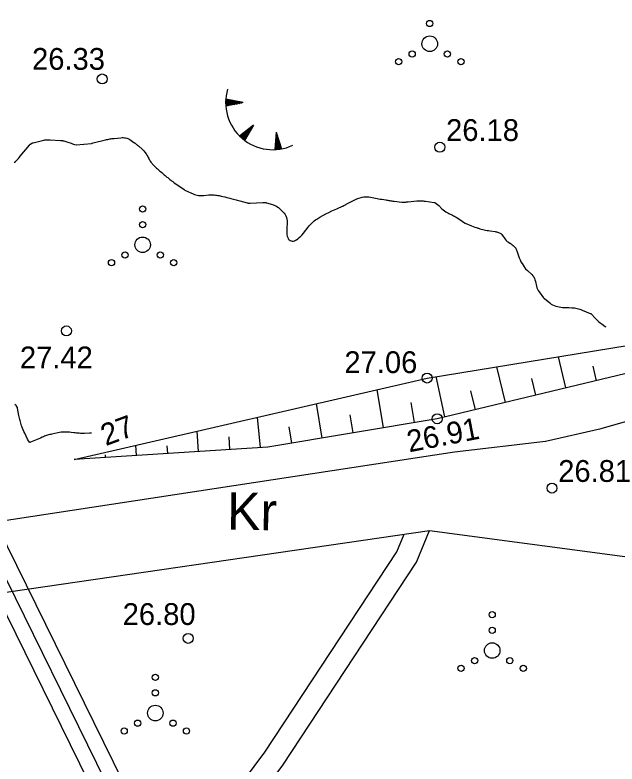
# Model space of a CAD drawing. Extents: x 509422 to 615075, y 6525431 to 6565970.
# Drawn here: x 512850.49 to 512889.18, y 6565823.64 to 6565871.73 of the extents above; entities that cross this region are included whole.
import ezdxf

# ---------------------------------------------------------------- set-up
doc = ezdxf.new("R2010")
doc.units = 0
for name, color, linetype in [('HALJASTUS', 7, 'Continuous'), ('HORISONTAAL', 7, 'Continuous'), ('KORGUS', 7, 'Continuous'), ('PIIR', 7, 'Continuous'), ('PIIR_TM', 7, 'Continuous'), ('RELJEEF', 7, 'Continuous'), ('TEE', 7, 'Continuous')]:
    doc.layers.add(name, color=color, linetype=linetype)

msp = doc.modelspace()

# ---------------------------------------------------------------- linework, layer by layer
at = {"layer": 'HALJASTUS'}
for centre, radius in [((512877.144, 6565871.181), 0.2), ((512877.144, 6565869.881), 0.5), ((512876.014, 6565869.231), 0.2), ((512878.274, 6565869.231), 0.2), ((512875.144, 6565868.731), 0.2), ((512879.144, 6565868.731), 0.2), ((512858.694, 6565859.273), 0.2), ((512858.694, 6565858.273), 0.2), ((512858.694, 6565856.973), 0.5), ((512857.564, 6565856.323), 0.2), ((512859.824, 6565856.323), 0.2), ((512856.694, 6565855.823), 0.2), ((512860.694, 6565855.823), 0.2), ((512881.156, 6565833.225), 0.2), ((512881.156, 6565832.225), 0.2), ((512881.156, 6565830.925), 0.5), ((512880.026, 6565830.275), 0.2), ((512882.286, 6565830.275), 0.2), ((512879.156, 6565829.775), 0.2), ((512883.156, 6565829.775), 0.2), ((512859.51, 6565829.21), 0.2), ((512859.51, 6565828.21), 0.2), ((512859.51, 6565826.91), 0.5), ((512858.38, 6565826.26), 0.2), ((512860.64, 6565826.26), 0.2), ((512857.51, 6565825.76), 0.2), ((512861.51, 6565825.76), 0.2)]:
    msp.add_circle(centre, radius, dxfattribs=at)
at = {"layer": 'HORISONTAAL'}
for points in [[(512850.445, 6565862.26), (512850.515, 6565862.322), (512850.582, 6565862.387), (512850.647, 6565862.454), (512850.711, 6565862.523), (512850.772, 6565862.593), (512850.833, 6565862.665), (512851.419, 6565863.381), (512851.435, 6565863.398), (512851.453, 6565863.415), (512851.471, 6565863.43), (512851.491, 6565863.444), (512851.574, 6565863.495), (512851.595, 6565863.506), (512851.616, 6565863.516), (512851.639, 6565863.525), (512851.662, 6565863.531), (512852.35, 6565863.696), (512852.4, 6565863.706), (512852.451, 6565863.715), (512852.502, 6565863.72), (512852.553, 6565863.723), (512852.604, 6565863.723), (512852.656, 6565863.723), (512852.707, 6565863.722), (512852.758, 6565863.72), (512853.415, 6565863.681), (512853.433, 6565863.679), (512853.45, 6565863.678), (512853.467, 6565863.676), (512853.484, 6565863.673), (512853.553, 6565863.662), (512853.57, 6565863.659), (512853.587, 6565863.656), (512853.603, 6565863.652), (512853.62, 6565863.647), (512853.883, 6565863.567), (512853.959, 6565863.543), (512854.035, 6565863.517), (512854.111, 6565863.49), (512854.186, 6565863.463), (512854.308, 6565863.415), (512854.421, 6565863.393), (512855.413, 6565863.483), (512855.45, 6565863.49), (512855.526, 6565863.513), (512856.315, 6565863.712), (512856.382, 6565863.728), (512856.451, 6565863.744), (512856.519, 6565863.757), (512856.588, 6565863.77), (512856.656, 6565863.782), (512856.725, 6565863.792), (512856.795, 6565863.801), (512856.864, 6565863.808), (512857.298, 6565863.848), (512857.374, 6565863.853), (512857.45, 6565863.854), (512857.526, 6565863.85), (512857.602, 6565863.843), (512857.676, 6565863.828), (512857.747, 6565863.806), (512857.814, 6565863.774), (512857.878, 6565863.735), (512858.139, 6565863.548), (512858.158, 6565863.534), (512858.177, 6565863.519), (512858.196, 6565863.504), (512858.215, 6565863.489), (512858.297, 6565863.421), (512858.342, 6565863.386), (512858.358, 6565863.375), (512858.419, 6565863.33), (512858.434, 6565863.319), (512858.686, 6565863.087), (512858.767, 6565863.003), (512858.843, 6565862.916), (512858.911, 6565862.822), (512858.973, 6565862.723), (512859.023, 6565862.636), (512859.056, 6565862.578), (512859.089, 6565862.519), (512859.12, 6565862.461), (512859.152, 6565862.402), (512859.185, 6565862.345), (512859.221, 6565862.289), (512859.26, 6565862.235), (512859.302, 6565862.184), (512859.335, 6565862.145), (512859.394, 6565862.08), (512859.455, 6565862.018), (512859.518, 6565861.958), (512859.584, 6565861.9), (512859.651, 6565861.844), (512859.717, 6565861.787), (512859.784, 6565861.731), (512859.851, 6565861.674), (512859.918, 6565861.616), (512859.975, 6565861.568), (512860.031, 6565861.52), (512860.087, 6565861.471), (512860.143, 6565861.423), (512860.161, 6565861.408), (512860.208, 6565861.367), (512860.256, 6565861.326), (512860.304, 6565861.286), (512860.353, 6565861.246), (512860.402, 6565861.207), (512860.451, 6565861.168), (512860.501, 6565861.129), (512860.551, 6565861.092), (512860.636, 6565861.029), (512860.729, 6565860.961), (512860.823, 6565860.893), (512860.917, 6565860.826), (512861.011, 6565860.759), (512861.353, 6565860.52), (512861.409, 6565860.479), (512861.45, 6565860.452), (512861.938, 6565860.24), (512862.02, 6565860.209), (512862.103, 6565860.182), (512862.188, 6565860.164), (512862.275, 6565860.15), (512862.362, 6565860.143), (512862.45, 6565860.139), (512862.538, 6565860.14), (512862.626, 6565860.145), (512862.949, 6565860.172), (512863.032, 6565860.177), (512863.116, 6565860.18), (512863.199, 6565860.18), (512863.283, 6565860.177), (512863.366, 6565860.171), (512863.449, 6565860.161), (512863.531, 6565860.148), (512863.613, 6565860.131), (512863.737, 6565860.101), (512863.856, 6565860.073), (512863.975, 6565860.045), (512864.094, 6565860.016), (512864.213, 6565859.987), (512864.287, 6565859.969), (512864.368, 6565859.949), (512864.45, 6565859.929), (512864.531, 6565859.908), (512864.613, 6565859.888), (512864.694, 6565859.867), (512864.776, 6565859.845), (512864.857, 6565859.824), (512864.938, 6565859.802), (512865.419, 6565859.67), (512865.435, 6565859.666), (512865.45, 6565859.663), (512865.466, 6565859.66), (512865.482, 6565859.658), (512865.545, 6565859.651), (512865.561, 6565859.65), (512865.577, 6565859.649), (512865.593, 6565859.649), (512865.609, 6565859.649), (512866.409, 6565859.694), (512866.43, 6565859.695), (512866.45, 6565859.695), (512866.47, 6565859.694), (512866.491, 6565859.693), (512866.572, 6565859.686), (512866.592, 6565859.683), (512866.612, 6565859.68), (512866.632, 6565859.676), (512866.651, 6565859.67), (512867.029, 6565859.554), (512867.084, 6565859.536), (512867.138, 6565859.516), (512867.191, 6565859.493), (512867.244, 6565859.469), (512867.32, 6565859.431), (512867.424, 6565859.366), (512867.713, 6565859.092), (512867.784, 6565859.012), (512867.846, 6565858.925), (512867.893, 6565858.83), (512867.931, 6565858.73), (512867.955, 6565858.624), (512867.973, 6565858.518), (512867.979, 6565858.41), (512867.977, 6565858.302), (512867.975, 6565858.274), (512867.968, 6565858.151), (512867.963, 6565858.028), (512867.962, 6565857.905), (512867.962, 6565857.782), (512867.963, 6565857.697), (512867.97, 6565857.611), (512867.987, 6565857.526), (512868.017, 6565857.446), (512868.055, 6565857.368), (512868.067, 6565857.346), (512868.113, 6565857.292), (512868.165, 6565857.249), (512868.228, 6565857.225), (512868.298, 6565857.212), (512868.371, 6565857.218), (512868.442, 6565857.233), (512868.509, 6565857.262), (512868.572, 6565857.3), (512868.658, 6565857.364), (512868.758, 6565857.446), (512868.854, 6565857.532), (512868.942, 6565857.625), (512869.026, 6565857.723), (512869.334, 6565858.112), (512869.393, 6565858.184), (512869.454, 6565858.255), (512869.518, 6565858.323), (512869.584, 6565858.389), (512869.652, 6565858.452), (512869.724, 6565858.512), (512869.799, 6565858.567), (512869.877, 6565858.618), (512870.084, 6565858.746), (512870.269, 6565858.855), (512870.457, 6565858.959), (512870.649, 6565859.055), (512870.844, 6565859.146), (512871.162, 6565859.285), (512871.21, 6565859.306), (512871.258, 6565859.327), (512871.306, 6565859.346), (512871.354, 6565859.366), (512871.401, 6565859.386), (512871.449, 6565859.407), (512871.496, 6565859.43), (512871.542, 6565859.454), (512871.558, 6565859.462), (512871.612, 6565859.491), (512871.666, 6565859.52), (512871.72, 6565859.549), (512871.774, 6565859.578), (512872.194, 6565859.804), (512872.324, 6565859.868), (512872.457, 6565859.925), (512872.593, 6565859.972), (512872.732, 6565860.013), (512872.8, 6565860.03), (512872.907, 6565860.05), (512873.014, 6565860.063), (512873.123, 6565860.063), (512873.232, 6565860.055), (512873.346, 6565860.039), (512873.449, 6565860.021), (512873.552, 6565860), (512873.654, 6565859.977), (512873.756, 6565859.954), (512873.859, 6565859.932), (512873.962, 6565859.913), (512874.066, 6565859.895), (512874.317, 6565859.855), (512874.384, 6565859.844), (512874.45, 6565859.833), (512874.516, 6565859.821), (512874.582, 6565859.809), (512874.648, 6565859.798), (512874.715, 6565859.787), (512874.781, 6565859.778), (512874.848, 6565859.771), (512875.349, 6565859.72), (512875.399, 6565859.716), (512875.45, 6565859.714), (512875.501, 6565859.714), (512875.551, 6565859.716), (512875.602, 6565859.72), (512875.653, 6565859.724), (512875.703, 6565859.728), (512875.754, 6565859.733), (512876.313, 6565859.789), (512876.382, 6565859.794), (512876.45, 6565859.798), (512876.519, 6565859.799), (512876.587, 6565859.798), (512876.656, 6565859.795), (512876.724, 6565859.791), (512876.792, 6565859.784), (512876.86, 6565859.775), (512877.418, 6565859.697), (512877.434, 6565859.694), (512877.449, 6565859.69), (512877.464, 6565859.685), (512877.538, 6565859.651), (512877.66, 6565859.549), (512877.676, 6565859.535), (512877.691, 6565859.52), (512877.706, 6565859.505), (512877.721, 6565859.49), (512877.922, 6565859.292), (512878, 6565859.221), (512878.082, 6565859.156), (512878.17, 6565859.098), (512878.261, 6565859.046), (512878.307, 6565859.022), (512878.379, 6565858.986), (512878.45, 6565858.95), (512878.522, 6565858.914), (512878.594, 6565858.879), (512878.666, 6565858.842), (512878.736, 6565858.805), (512878.806, 6565858.764), (512878.874, 6565858.722), (512879.152, 6565858.545), (512879.171, 6565858.532), (512879.191, 6565858.52), (512879.21, 6565858.506), (512879.229, 6565858.493), (512879.317, 6565858.431), (512879.423, 6565858.363), (512879.834, 6565858.188), (512879.935, 6565858.148), (512880.036, 6565858.11), (512880.139, 6565858.075), (512880.242, 6565858.042), (512880.266, 6565858.035), (512880.358, 6565858.009), (512880.451, 6565857.983), (512880.544, 6565857.96), (512880.638, 6565857.938), (512880.731, 6565857.917), (512880.826, 6565857.899), (512880.92, 6565857.883), (512881.015, 6565857.868), (512881.336, 6565857.822), (512881.393, 6565857.813), (512881.449, 6565857.801), (512881.505, 6565857.788), (512881.56, 6565857.773), (512881.612, 6565857.752), (512881.661, 6565857.726), (512881.705, 6565857.692), (512881.745, 6565857.653), (512881.765, 6565857.63), (512881.812, 6565857.574), (512881.858, 6565857.518), (512881.902, 6565857.46), (512881.945, 6565857.402), (512881.994, 6565857.335), (512882.055, 6565857.261), (512882.122, 6565857.194), (512882.198, 6565857.137), (512882.279, 6565857.085), (512882.303, 6565857.072), (512882.374, 6565857.03), (512882.443, 6565856.983), (512882.507, 6565856.931), (512882.569, 6565856.875), (512882.599, 6565856.845), (512882.639, 6565856.799), (512882.675, 6565856.749), (512882.703, 6565856.695), (512882.727, 6565856.639), (512882.746, 6565856.579), (512882.765, 6565856.52), (512882.784, 6565856.46), (512882.802, 6565856.4), (512882.845, 6565856.257), (512882.89, 6565856.128), (512882.942, 6565856.002), (512883.005, 6565855.882), (512883.074, 6565855.764), (512883.212, 6565855.552), (512883.223, 6565855.536), (512883.234, 6565855.521), (512883.245, 6565855.505), (512883.257, 6565855.49), (512883.306, 6565855.429), (512883.42, 6565855.331), (512883.704, 6565855.068), (512883.771, 6565854.992), (512883.829, 6565854.91), (512883.872, 6565854.819), (512883.904, 6565854.723), (512883.928, 6565854.621), (512883.952, 6565854.52), (512883.975, 6565854.418), (512883.998, 6565854.317), (512884.027, 6565854.218), (512884.063, 6565854.122), (512884.112, 6565854.033), (512884.169, 6565853.947), (512884.45, 6565853.575), (512884.48, 6565853.55), (512884.522, 6565853.52), (512884.857, 6565853.238), (512884.944, 6565853.173), (512885.036, 6565853.116), (512885.135, 6565853.071), (512885.238, 6565853.034), (512885.348, 6565853.006), (512885.452, 6565852.984), (512885.557, 6565852.969), (512885.663, 6565852.959), (512885.77, 6565852.953), (512885.876, 6565852.948), (512885.983, 6565852.944), (512886.089, 6565852.94), (512886.28, 6565852.934), (512886.365, 6565852.929), (512886.449, 6565852.921), (512886.532, 6565852.907), (512886.615, 6565852.89), (512886.697, 6565852.868), (512886.778, 6565852.844), (512886.858, 6565852.816), (512886.938, 6565852.786), (512887.45, 6565852.574), (512887.489, 6565852.559), (512887.534, 6565852.52), (512887.777, 6565852.261), (512887.88, 6565852.157), (512887.986, 6565852.058), (512888.098, 6565851.964), (512888.214, 6565851.875), (512888.423, 6565851.722), (512888.447, 6565851.706)], [(512855.4, 6565844.873), (512855.366, 6565844.873), (512855.282, 6565844.872), (512854.957, 6565844.862), (512854.872, 6565844.861), (512854.788, 6565844.863), (512854.703, 6565844.867), (512854.619, 6565844.874), (512854.534, 6565844.882), (512854.45, 6565844.891), (512854.366, 6565844.9), (512854.282, 6565844.909), (512854.1, 6565844.93), (512853.992, 6565844.94), (512853.884, 6565844.949), (512853.776, 6565844.953), (512853.667, 6565844.955), (512853.559, 6565844.952), (512853.451, 6565844.944), (512853.344, 6565844.928), (512853.238, 6565844.908), (512852.859, 6565844.822), (512852.79, 6565844.805), (512852.721, 6565844.788), (512852.653, 6565844.769), (512852.585, 6565844.749), (512852.518, 6565844.727), (512852.451, 6565844.704), (512852.386, 6565844.678), (512852.32, 6565844.651), (512852.236, 6565844.614), (512852.129, 6565844.567), (512852.022, 6565844.521), (512851.915, 6565844.475), (512851.808, 6565844.429), (512851.489, 6565844.295), (512851.471, 6565844.291), (512851.453, 6565844.291), (512851.436, 6565844.298), (512851.421, 6565844.31), (512851.356, 6565844.38), (512851.29, 6565844.491), (512851.114, 6565844.882), (512851.069, 6565844.987), (512851.024, 6565845.093), (512850.982, 6565845.199), (512850.94, 6565845.306), (512850.919, 6565845.362), (512850.891, 6565845.441), (512850.864, 6565845.521), (512850.84, 6565845.602), (512850.819, 6565845.684), (512850.799, 6565845.766), (512850.78, 6565845.848), (512850.763, 6565845.931), (512850.747, 6565846.014), (512850.661, 6565846.483), (512850.657, 6565846.501), (512850.651, 6565846.519), (512850.644, 6565846.536), (512850.636, 6565846.553), (512850.599, 6565846.618), (512850.589, 6565846.633), (512850.483, 6565846.724)]]:
    msp.add_lwpolyline(points, dxfattribs=at)
at = {"layer": 'KORGUS'}
for centre in [(512856.095, 6565867.623), (512877.792, 6565863.24), (512853.8, 6565851.449), (512876.972, 6565848.421), (512877.625, 6565845.803), (512884.997, 6565841.352), (512861.624, 6565831.707)]:
    msp.add_circle(centre, 0.32, dxfattribs=at)
at = {"layer": 'PIIR'}
msp.add_lwpolyline([(513442.384, 6565886.056), (512829.322, 6565875.033), (512905.604, 6565720.31), (513290.987, 6565614.399), (513289.987, 6565493.425), (513354.686, 6565477.937), (513483.571, 6565506.952), (513523.89, 6565738.256), (513543.837, 6565852.517)], close=True, dxfattribs=at)
at = {"layer": 'PIIR_TM'}
for points in [[(512906.302, 6565721.155), (512830.916, 6565874.062), (513442.232, 6565885.053), (513542.704, 6565851.838), (513522.905, 6565738.428), (513482.701, 6565507.781), (513354.693, 6565478.963), (513290.993, 6565494.213), (513291.994, 6565615.159)], [(512832.51, 6565873.09), (513442.08, 6565884.05), (513541.57, 6565851.16), (513521.92, 6565738.6), (513481.83, 6565508.61), (513354.7, 6565479.99), (513337.28, 6565484.16), (513292, 6565495), (513293, 6565615.92), (512907, 6565722), (512869.36, 6565798.35)]]:
    msp.add_lwpolyline(points, close=True, dxfattribs=at)
at = {"layer": 'RELJEEF'}
for p, q in [((512864.026, 6565866.186), (512864.16, 6565866.293)), ((512864.026, 6565866.121), (512864.224, 6565866.281)), ((512864.026, 6565866.058), (512864.289, 6565866.268)), ((512864.028, 6565865.995), (512864.353, 6565866.256)), ((512864.029, 6565866.252), (512864.095, 6565866.305)), ((512864.031, 6565865.933), (512864.418, 6565866.243)), ((512865.146, 6565866.103), (512864.033, 6565866.318)), ((512864.054, 6565865.888), (512864.482, 6565866.231)), ((512864.16, 6565865.909), (512864.547, 6565866.218)), ((512864.266, 6565865.93), (512864.611, 6565866.206)), ((512864.372, 6565865.951), (512864.676, 6565866.193)), ((512864.478, 6565865.972), (512864.74, 6565866.181)), ((512864.584, 6565865.992), (512864.805, 6565866.169)), ((512864.69, 6565866.013), (512864.869, 6565866.156)), ((512864.796, 6565866.034), (512864.933, 6565866.144)), ((512864.902, 6565866.055), (512864.998, 6565866.131)), ((512865.008, 6565866.076), (512865.062, 6565866.119)), ((512865.146, 6565866.103), (512864.034, 6565865.884)), ((512865.81, 6565864.662), (512864.921, 6565863.958)), ((512865.211, 6565863.706), (512865.228, 6565864.202)), ((512865.81, 6565864.662), (512865.25, 6565863.677)), ((512865.261, 6565863.695), (512865.28, 6565864.242)), ((512865.314, 6565863.789), (512865.331, 6565864.283)), ((512865.367, 6565863.883), (512865.383, 6565864.324)), ((512865.421, 6565863.977), (512865.434, 6565864.365)), ((512865.474, 6565864.071), (512865.486, 6565864.406)), ((512865.527, 6565864.165), (512865.537, 6565864.446)), ((512865.581, 6565864.259), (512865.589, 6565864.487)), ((512865.634, 6565864.352), (512865.64, 6565864.528)), ((512865.687, 6565864.446), (512865.692, 6565864.569)), ((512865.741, 6565864.54), (512865.743, 6565864.609)), ((512867.274, 6565864.214), (512867.19, 6565863.084)), ((512867.274, 6565864.214), (512867.62, 6565863.135)), ((512864.968, 6565863.913), (512864.971, 6565863.998)), ((512865.017, 6565863.868), (512865.023, 6565864.039)), ((512865.065, 6565863.825), (512865.074, 6565864.079)), ((512865.114, 6565863.784), (512865.125, 6565864.12)), ((512865.162, 6565863.744), (512865.177, 6565864.161)), ((512867.515, 6565863.463), (512867.238, 6565863.736)), ((512867.482, 6565863.566), (512867.243, 6565863.802)), ((512867.449, 6565863.669), (512867.248, 6565863.867)), ((512867.416, 6565863.772), (512867.253, 6565863.933)), ((512867.383, 6565863.875), (512867.258, 6565863.998)), ((512867.35, 6565863.978), (512867.263, 6565864.064)), ((512867.317, 6565864.081), (512867.268, 6565864.129)), ((512867.385, 6565863.099), (512867.204, 6565863.278)), ((512867.448, 6565863.107), (512867.209, 6565863.344)), ((512867.511, 6565863.116), (512867.214, 6565863.409)), ((512867.572, 6565863.126), (512867.219, 6565863.475)), ((512867.613, 6565863.155), (512867.224, 6565863.54)), ((512867.58, 6565863.258), (512867.229, 6565863.606)), ((512867.548, 6565863.361), (512867.234, 6565863.671)), ((512867.255, 6565863.087), (512867.194, 6565863.147)), ((512867.321, 6565863.093), (512867.199, 6565863.213)), ((512885.89, 6565847.784), (512885.41, 6565849.788)), ((512882.001, 6565846.852), (512881.451, 6565849.146)), ((512887.613, 6565849.179), (512887.835, 6565848.25)), ((512878.111, 6565845.92), (512877.56, 6565848.516)), ((512883.688, 6565848.392), (512883.946, 6565847.318)), ((512874.172, 6565845.228), (512873.763, 6565847.681)), ((512879.763, 6565847.606), (512880.056, 6565846.386)), ((512870.227, 6565844.57), (512869.858, 6565846.78)), ((512875.919, 6565846.841), (512876.145, 6565845.557)), ((512872.005, 6565846.065), (512872.199, 6565844.899)), ((512866.276, 6565843.959), (512866.075, 6565845.908)), ((512862.284, 6565843.704), (512862.2, 6565845.014)), ((512868.092, 6565845.288), (512868.254, 6565844.241)), ((512864.227, 6565844.651), (512864.28, 6565843.831)), ((512858.292, 6565843.448), (512858.25, 6565844.104)), ((512860.256, 6565844.067), (512860.288, 6565843.576)), ((512854.3, 6565843.193), (512854.3, 6565843.193)), ((512856.286, 6565843.484), (512856.296, 6565843.32))]:
    msp.add_line(p, q, dxfattribs=at)
for points in [[(512923.567, 6565914.734), (512928.637, 6565905.533), (512934.701, 6565891.982), (512937.207, 6565884.086), (512938.24, 6565874.473), (512935.841, 6565868.498), (512928.21, 6565861.142), (512918.934, 6565858.047), (512893.962, 6565849.718), (512877.625, 6565845.803), (512866.749, 6565843.99), (512854.3, 6565843.193)], [(512854.3, 6565843.193), (512876.972, 6565848.421), (512893.113, 6565851.035), (512908.633, 6565856.182), (512926.837, 6565863.444), (512930.463, 6565868.246), (512932.628, 6565873.859), (512933.875, 6565879.183), (512934.053, 6565890.26), (512931.464, 6565896.632), (512927.717, 6565903.156), (512922.293, 6565914.711)]]:
    msp.add_lwpolyline(points, dxfattribs=at)
msp.add_arc((512867.053, 6565866.108), 3.027, 163.4234, 295.1745, dxfattribs=at)
at = {"layer": 'TEE'}
for points in [[(512828.312, 6565835.989), (512878.741, 6565843.672), (512884.582, 6565844.371), (512888.164, 6565845.184), (512904.83, 6565849.958), (512912.359, 6565852.844), (512919.137, 6565854.967), (512924.524, 6565857.143), (512930.438, 6565860.286), (512936.783, 6565865.769)], [(512829.77, 6565831.744), (512877.128, 6565838.641), (512891.293, 6565836.749), (512894.766, 6565840.652), (512896.939, 6565843.121), (512906.226, 6565845.781), (512913.805, 6565848.687), (512921.454, 6565851.535), (512926.755, 6565854.431), (512940.34, 6565861.927), (512950.091, 6565863.492)], [(512844.081, 6565790.073), (512845.673, 6565791.855), (512846.706, 6565793.502), (512848.781, 6565798.612), (512849.824, 6565800.573), (512851.008, 6565802.434), (512855.529, 6565808.651), (512857.355, 6565812.504), (512860.312, 6565816.031), (512866.542, 6565824.39), (512875.024, 6565837.271), (512875.493, 6565838.402)], [(512844.609, 6565788.535), (512846.812, 6565790.999), (512847.974, 6565792.854), (512850.069, 6565798.01), (512851.051, 6565799.858), (512852.182, 6565801.635), (512856.754, 6565807.924), (512858.559, 6565811.732), (512861.426, 6565815.15), (512867.705, 6565823.575), (512876.283, 6565836.603), (512877.128, 6565838.641)]]:
    msp.add_lwpolyline(points, dxfattribs=at)

# ---------------------------------------------------------------- texts
at = {"layer": 'HORISONTAAL'}
msp.add_text('27', height=1.4, rotation=20.4033, dxfattribs=at).set_placement((512856.322, 6565844.042))
at = {"layer": 'KORGUS'}
for s, p in [('26.33 ', (512851.589, 6565868.209)), ('26.18 ', (512878.192, 6565863.64)), ('27.42 ', (512850.807, 6565849.043)), ('27.06 ', (512871.66, 6565848.737)), ('26.81 ', (512885.397, 6565841.752)), ('26.80 ', (512857.413, 6565832.565))]:
    msp.add_text(s, height=1.4, dxfattribs=at).set_placement(p)
msp.add_text('26.91 ', height=1.4, rotation=10.9557, dxfattribs=at).set_placement((512875.818, 6565843.645))
at = {"layer": 'TEE'}
msp.add_text('Kr', height=2.4, rotation=359.2633, dxfattribs=at).set_placement((512864.109, 6565838.684))

doc.saveas('drawing.dxf')
